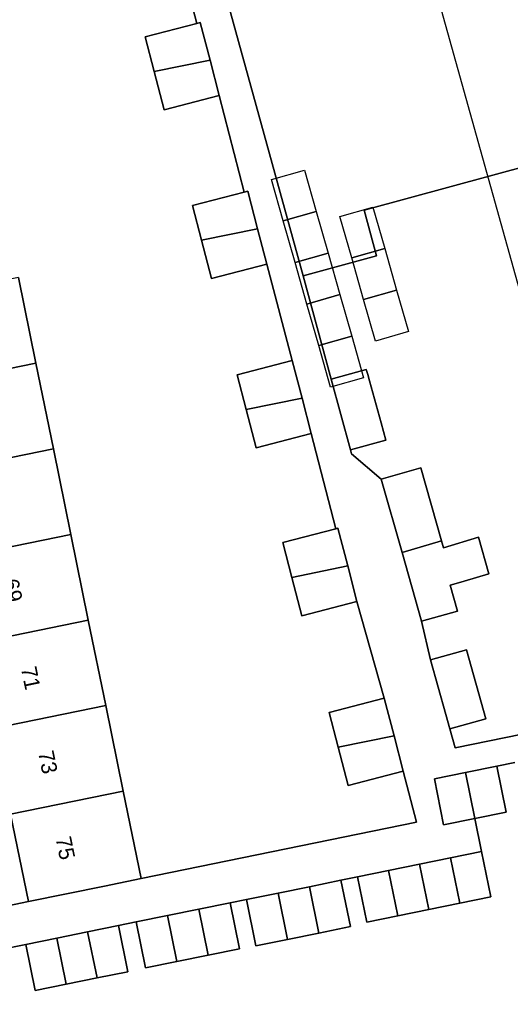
# Model space of a CAD drawing. Extents: x 162250 to 162661, y 380743 to 381606.
# Drawn here: x 162559.7 to 162591.3, y 380868.6 to 380930.9 of the extents above; entities that cross this region are included whole.
import ezdxf

# ---------------------------------------------------------------- set-up
doc = ezdxf.new("R2010")
doc.units = 0
for name, color, linetype in [('IMGEO_Erf', 7, 'Continuous'), ('IMGEO_Pand', 7, 'Continuous'), ('IMGEO_Pand_nummerreeks', 7, 'Continuous'), ('IMGEO_Pand_vergunning_verleend', 7, 'Continuous'), ('IMGEO_Voetpad_open', 7, 'Continuous')]:
    doc.layers.add(name, color=color, linetype=linetype)

msp = doc.modelspace()

# ---------------------------------------------------------------- linework, layer by layer
at = {"layer": 'IMGEO_Erf'}
msp.add_lwpolyline([(162553.497, 380907.378), (162552.374, 380912.872), (162551.252, 380918.367), (162550.13, 380923.862), (162549.008, 380929.356), (162547.885, 380934.852), (162546.739, 380940.463), (162542.843, 380939.68), (162556.153, 380873.45), (162560.255, 380874.288), (162559.108, 380879.903), (162557.986, 380885.398), (162556.864, 380890.893), (162555.741, 380896.387), (162554.619, 380901.882)], close=True, dxfattribs=at)
for points in [[(162559.614, 380914.349), (162560.736, 380908.855), (162561.858, 380903.359), (162562.981, 380897.865), (162564.103, 380892.37), (162565.225, 380886.875), (162566.348, 380881.38), (162567.494, 380875.767), (162585.198, 380879.384), (162584.35, 380882.659), (162580.803, 380881.739), (162580.164, 380884.203), (162579.586, 380886.431), (162583.134, 380887.35), (162581.371, 380893.565), (162577.824, 380892.645), (162577.188, 380895.095), (162576.607, 380897.337), (162580.019, 380898.221), (162578.433, 380904.342), (162574.886, 380903.422), (162574.247, 380905.887), (162573.669, 380908.114), (162577.217, 380909.033), (162575.574, 380915.208), (162572.027, 380914.288), (162571.388, 380916.752), (162570.81, 380918.98), (162574.126, 380919.839), (162572.519, 380926.033), (162568.972, 380925.113), (162568.333, 380927.577), (162567.755, 380929.805), (162571.07, 380930.664), (162569.465, 380936.858)], [(162603.496, 380924.559), (162581.842, 380918.674), (162582.635, 380915.76), (162577.91, 380914.476), (162579.716, 380907.829), (162581.972, 380908.458), (162582.064, 380908.127), (162582.176, 380907.725), (162582.929, 380905.02), (162583.234, 380903.923), (162580.95, 380903.287), (162581.019, 380903.035), (162582.938, 380901.413), (162585.484, 380902.132), (162586.808, 380897.448), (162586.931, 380897.014), (162589.183, 380897.678), (162589.846, 380895.328), (162588.275, 380894.865), (162587.594, 380894.664), (162587.37, 380894.598), (162587.836, 380892.946), (162585.515, 380892.291), (162586.11, 380889.811), (162588.425, 380890.459), (162589.665, 380886.026), (162587.35, 380885.378), (162587.688, 380884.171), (162608.063, 380888.321)], [(162591.533, 380883.225), (162590.374, 380882.992), (162590.97, 380880.023), (162588.958, 380879.619), (162589.38, 380877.498), (162589.97, 380874.595), (162587.979, 380874.19), (162585.988, 380873.785), (162583.997, 380873.38), (162582.006, 380872.975), (162581.416, 380875.878), (162580.347, 380875.661), (162580.952, 380872.686), (162578.928, 380872.274), (162576.903, 380871.863), (162574.879, 380871.451), (162574.274, 380874.426), (162573.225, 380874.213), (162573.825, 380871.266), (162571.81, 380870.857), (162569.796, 380870.447), (162567.782, 380870.037), (162567.183, 380872.984), (162566.049, 380872.754), (162566.651, 380869.792), (162564.664, 380869.388), (162562.676, 380868.983), (162560.688, 380868.579), (162560.086, 380871.541), (162556.676, 380870.848)]]:
    msp.add_lwpolyline(points, dxfattribs=at)
at = {"layer": 'IMGEO_Pand'}
for points in [[(162593.538, 380933.518), (162591.856, 380933.069), (162591.579, 380934.103), (162586.739, 380932.779), (162583.489, 380931.89), (162582.467, 380935.921), (162577.156, 380934.464), (162572.74, 380933.251), (162577.91, 380914.476), (162582.635, 380915.76), (162581.842, 380918.674), (162603.496, 380924.559), (162600.55, 380935.395), (162599.77, 380935.183)], [(162571.303, 380930.724), (162571.07, 380930.664), (162567.755, 380929.805), (162568.333, 380927.577), (162571.928, 380928.311)], [(162568.333, 380927.577), (162568.972, 380925.113), (162572.519, 380926.033), (162571.928, 380928.311)], [(162574.358, 380919.899), (162574.126, 380919.839), (162570.81, 380918.98), (162571.388, 380916.752), (162574.983, 380917.486)], [(162571.388, 380916.752), (162572.027, 380914.288), (162575.574, 380915.208), (162574.983, 380917.486)], [(162560.736, 380908.855), (162559.614, 380914.349), (162552.374, 380912.872), (162553.497, 380907.378)], [(162560.736, 380908.855), (162553.497, 380907.378), (162554.619, 380901.882), (162561.858, 380903.359)], [(162577.842, 380906.62), (162577.217, 380909.033), (162573.669, 380908.114), (162574.247, 380905.887)], [(162579.716, 380907.829), (162580.95, 380903.287), (162583.234, 380903.923), (162582.929, 380905.02), (162582.176, 380907.725), (162582.064, 380908.127), (162581.972, 380908.458)], [(162577.842, 380906.62), (162574.247, 380905.887), (162574.886, 380903.422), (162578.433, 380904.342)], [(162555.741, 380896.387), (162562.981, 380897.865), (162561.858, 380903.359), (162554.619, 380901.882)], [(162584.27, 380896.699), (162586.808, 380897.448), (162585.484, 380902.132), (162582.938, 380901.413)], [(162556.864, 380890.893), (162564.103, 380892.37), (162562.981, 380897.865), (162555.741, 380896.387)], [(162580.155, 380898.256), (162580.019, 380898.221), (162576.607, 380897.337), (162577.188, 380895.095), (162580.782, 380895.838)], [(162586.808, 380897.448), (162584.27, 380896.699), (162585.515, 380892.291), (162587.836, 380892.946), (162587.37, 380894.598), (162587.594, 380894.664), (162588.275, 380894.865), (162589.846, 380895.328), (162589.183, 380897.678), (162586.931, 380897.014)], [(162577.188, 380895.095), (162577.824, 380892.645), (162581.371, 380893.565), (162580.782, 380895.838)], [(162565.225, 380886.875), (162564.103, 380892.37), (162556.864, 380890.893), (162557.986, 380885.398)], [(162588.425, 380890.459), (162586.11, 380889.811), (162587.093, 380886.297), (162587.35, 380885.378), (162589.665, 380886.026)], [(162583.76, 380884.937), (162583.134, 380887.35), (162579.586, 380886.431), (162580.164, 380884.203)], [(162565.225, 380886.875), (162557.986, 380885.398), (162559.108, 380879.903), (162566.348, 380881.38)], [(162583.76, 380884.937), (162580.164, 380884.203), (162580.803, 380881.739), (162584.35, 380882.659)], [(162590.374, 380882.992), (162588.362, 380882.588), (162588.958, 380879.619), (162590.97, 380880.023)], [(162588.362, 380882.588), (162586.35, 380882.183), (162586.946, 380879.215), (162588.958, 380879.619)], [(162559.108, 380879.903), (162560.255, 380874.288), (162565.154, 380875.289), (162567.494, 380875.767), (162566.348, 380881.38)], [(162589.38, 380877.498), (162587.389, 380877.093), (162587.979, 380874.19), (162589.97, 380874.595)], [(162585.398, 380876.688), (162583.407, 380876.283), (162583.997, 380873.38), (162585.988, 380873.785)], [(162587.389, 380877.093), (162585.398, 380876.688), (162585.988, 380873.785), (162587.979, 380874.19)], [(162583.407, 380876.283), (162581.416, 380875.878), (162582.006, 380872.975), (162583.997, 380873.38)], [(162580.347, 380875.661), (162578.323, 380875.249), (162578.928, 380872.274), (162580.952, 380872.686)], [(162576.299, 380874.838), (162574.274, 380874.426), (162574.879, 380871.451), (162576.903, 380871.863)], [(162578.323, 380875.249), (162576.299, 380874.838), (162576.903, 380871.863), (162578.928, 380872.274)], [(162573.225, 380874.213), (162571.211, 380873.803), (162571.81, 380870.857), (162573.825, 380871.266)], [(162571.211, 380873.803), (162569.197, 380873.394), (162569.796, 380870.447), (162571.81, 380870.857)], [(162569.197, 380873.394), (162567.183, 380872.984), (162567.782, 380870.037), (162569.796, 380870.447)], [(162564.061, 380872.349), (162562.074, 380871.945), (162562.676, 380868.983), (162564.664, 380869.388)], [(162566.049, 380872.754), (162564.061, 380872.349), (162564.664, 380869.388), (162566.651, 380869.792)], [(162562.074, 380871.945), (162560.086, 380871.541), (162560.688, 380868.579), (162562.676, 380868.983)]]:
    msp.add_lwpolyline(points, close=True, dxfattribs=at)
at = {"layer": 'IMGEO_Pand_vergunning_verleend'}
for points in [[(162586.803, 380931.515), (162593.538, 380933.518), (162599.77, 380935.183), (162600.55, 380935.395), (162605.736, 380916.916), (162591.983, 380913.056)], [(162575.877, 380920.654), (162577.996, 380921.258), (162578.756, 380918.592), (162576.637, 380917.988)], [(162576.637, 380917.988), (162578.756, 380918.592), (162579.517, 380915.926), (162577.397, 380915.322)], [(162580.284, 380918.278), (162582.403, 380918.882), (162583.163, 380916.216), (162581.044, 380915.612)], [(162577.397, 380915.322), (162579.517, 380915.926), (162580.277, 380913.26), (162578.158, 380912.656)], [(162581.044, 380915.612), (162583.163, 380916.216), (162583.923, 380913.55), (162581.804, 380912.946)], [(162581.804, 380912.946), (162583.923, 380913.55), (162584.684, 380910.884), (162582.564, 380910.28)], [(162578.158, 380912.656), (162580.277, 380913.26), (162581.037, 380910.594), (162578.918, 380909.99)], [(162578.918, 380909.99), (162581.037, 380910.594), (162581.797, 380907.928), (162579.678, 380907.324)]]:
    msp.add_lwpolyline(points, close=True, dxfattribs=at)
at = {"layer": 'IMGEO_Voetpad_open'}
for points in [[(162569.465, 380936.858), (162571.07, 380930.664), (162571.303, 380930.724), (162571.928, 380928.311), (162572.519, 380926.033), (162574.126, 380919.839), (162574.358, 380919.899), (162574.983, 380917.486), (162575.574, 380915.208), (162577.217, 380909.033), (162577.842, 380906.62), (162578.433, 380904.342), (162580.019, 380898.221), (162580.155, 380898.256), (162580.782, 380895.838), (162581.371, 380893.565), (162583.134, 380887.35), (162583.76, 380884.937), (162584.35, 380882.659), (162585.198, 380879.384), (162567.494, 380875.767), (162565.154, 380875.289), (162560.255, 380874.288), (162556.153, 380873.45)], [(162608.063, 380888.321), (162587.688, 380884.171), (162587.35, 380885.378), (162587.093, 380886.297), (162586.11, 380889.811), (162585.515, 380892.291), (162584.27, 380896.699), (162582.938, 380901.413), (162581.019, 380903.035), (162580.95, 380903.287), (162579.716, 380907.829), (162577.91, 380914.476), (162572.74, 380933.251)], [(162556.676, 380870.848), (162560.086, 380871.541), (162562.074, 380871.945), (162564.061, 380872.349), (162566.049, 380872.754), (162567.183, 380872.984), (162569.197, 380873.394), (162571.211, 380873.803), (162573.225, 380874.213), (162574.274, 380874.426), (162576.299, 380874.838), (162578.323, 380875.249), (162580.347, 380875.661), (162581.416, 380875.878), (162583.407, 380876.283), (162585.398, 380876.688), (162587.389, 380877.093), (162589.38, 380877.498), (162588.958, 380879.619), (162586.946, 380879.215), (162586.35, 380882.183), (162588.362, 380882.588), (162590.374, 380882.992), (162591.533, 380883.225)]]:
    msp.add_lwpolyline(points, dxfattribs=at)

# ---------------------------------------------------------------- texts
at = {"layer": 'IMGEO_Pand_nummerreeks'}
for s, p in [('69', (162558.616, 380894.903)), ('71', (162559.766, 380889.278)), ('73', (162560.869, 380883.874)), ('75', (162561.995, 380878.36))]:
    msp.add_text(s, height=1, rotation=281.54368, dxfattribs=at).set_placement(p)

doc.saveas('drawing.dxf')
